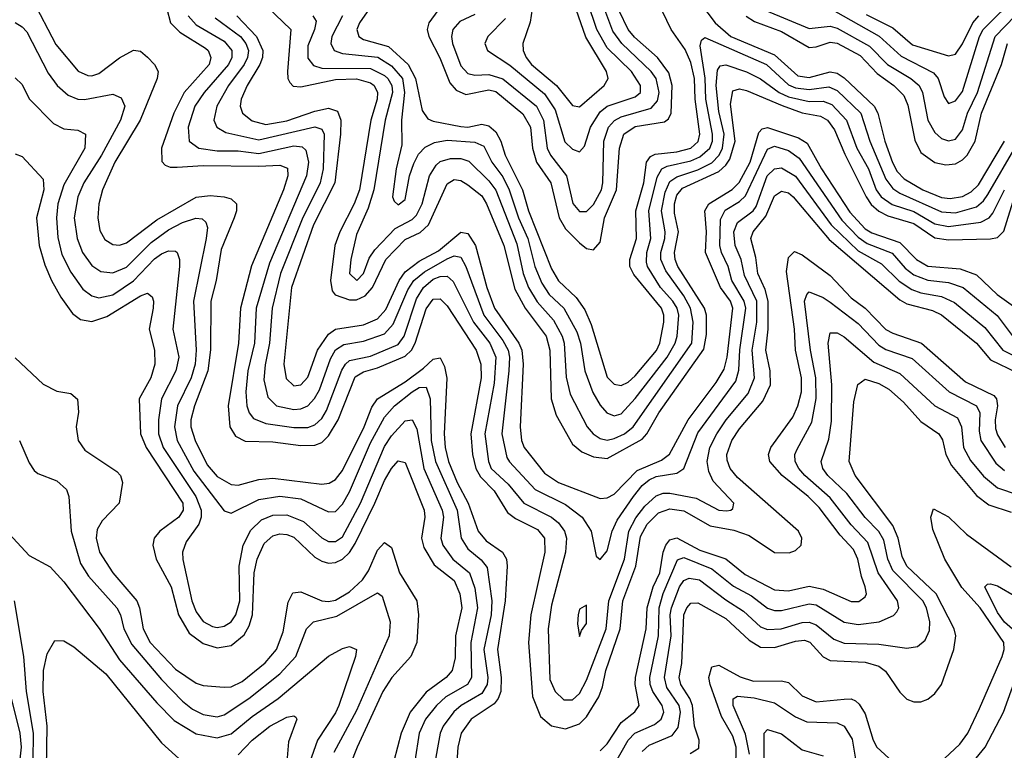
# Model space of a CAD drawing. Header units: inches. Extents: x 990535 to 1117859, y 769386 to 892122.
# Tile 534 of 656: x 1070403 to 1073230, y 824441 to 826539. Entities that reach past the tile are written whole.
import ezdxf

# ---------------------------------------------------------------- set-up
doc = ezdxf.new("R2010")
doc.units = ezdxf.units.IN
doc.header["$MEASUREMENT"] = 0
doc.layers.add('B0872', color=7, linetype='Continuous')

msp = doc.modelspace()

# ---------------------------------------------------------------- linework, layer by layer
at = {"layer": 'B0872', "color": 5}
for points, elevation in [([(1070438.6, 826598.6), (1070507.2, 826467.2), (1070570.6, 826390.6), (1070598.2, 826378.2), (1070610, 826377.1), (1070630, 826383.7), (1070690, 826429.2), (1070730, 826451.4), (1070750, 826448), (1070770, 826430.8), (1070790.1, 826410), (1070801, 826390), (1070797.9, 826370), (1070748.6, 826250), (1070676.4, 826130), (1070640.4, 826050), (1070630.1, 826009.9), (1070627.1, 825970), (1070632.9, 825932.9), (1070647.6, 825907.6), (1070670, 825893.2), (1070690, 825891.5), (1070710, 825898), (1070796.4, 825963.6), (1070910, 826028.8), (1070950, 826033.5), (1070989.8, 826029.8), (1071010, 826023.8), (1071025.2, 826010), (1071025.3, 825990), (1071019.1, 825970), (1070981.2, 825878.8), (1070967.2, 825790), (1070951.4, 825730), (1070950.8, 825590.8), (1070943.2, 825530), (1070905.3, 825430), (1070894.6, 825390), (1070894.2, 825370), (1070906.3, 825330), (1070940.8, 825260.8), (1070970, 825227.4), (1071010, 825203.8), (1071030, 825201.7), (1071090, 825218), (1071130, 825222.4), (1071270, 825205.4), (1071291.9, 825208.1), (1071310, 825218.3), (1071330, 825244), (1071391.9, 825370), (1071414.3, 825425.7), (1071429.9, 825450), (1071510, 825499.3), (1071562.2, 825537.8), (1071590, 825564.4), (1071610, 825568.1), (1071622.5, 825542.5), (1071629.8, 825509.8), (1071621.7, 825350), (1071624.3, 825310), (1071634.4, 825270), (1071658.8, 825210), (1071690.9, 825150), (1071719.6, 825070), (1071741.9, 825041.9), (1071789.6, 825009.6), (1071800.6, 824990), (1071802.2, 824970), (1071796.8, 824870), (1071774.7, 824730), (1071785.7, 824650), (1071784.2, 824610), (1071777, 824590), (1071765.2, 824574.8), (1071699.1, 824530), (1071670.8, 824490), (1071660.8, 824450), (1071655.1, 824364.9)], 2980), ([(1071420.5, 826590), (1071379, 826530), (1071370.9, 826510), (1071376.8, 826490), (1071390, 826481.7), (1071461.4, 826461.4), (1071518.1, 826410), (1071539.7, 826370), (1071558.1, 826278.1), (1071574.4, 826254.4), (1071590, 826247.4), (1071670, 826231.6), (1071690, 826230), (1071730, 826238.7), (1071750, 826234.1), (1071770, 826216.2), (1071784.6, 826190), (1071797, 826150), (1071846.5, 826050), (1071864.2, 825990), (1071930, 825823.4), (1071950, 825789.3), (1072001.1, 825741.1), (1072025.2, 825705.2), (1072043.3, 825663.3), (1072090, 825512.2), (1072110, 825491.9), (1072130, 825488.2), (1072150, 825497.9), (1072170, 825515.9), (1072230.9, 825589.1), (1072241, 825610), (1072252.3, 825670), (1072252.6, 825690), (1072245.5, 825710), (1072166.7, 825806.7), (1072155.1, 825830), (1072154.9, 825850), (1072173.6, 825910), (1072171.6, 825990), (1072194.7, 826070), (1072202.8, 826130), (1072214, 826146), (1072227.1, 826152.9), (1072290, 826159.1), (1072329.8, 826170.2), (1072350.8, 826189.2), (1072355.8, 826210), (1072342.2, 826310), (1072340, 826370), (1072330, 826415.4), (1072313.4, 826453.4), (1072273.3, 826510), (1072235.3, 826590)], 3180), ([(1071621.6, 826590), (1071577.2, 826530), (1071572.8, 826510), (1071577.3, 826490), (1071609, 826429), (1071637.7, 826357.7), (1071656.1, 826336.1), (1071684.2, 826324.2), (1071750, 826337.6), (1071770, 826332.2), (1071847.9, 826267.9), (1071869.1, 826230), (1071875.5, 826170), (1071886.7, 826130), (1071928, 826070), (1071951.4, 825970), (1071970, 825938), (1072010, 825898.4), (1072030, 825881.5), (1072050, 825878), (1072070, 825900.2), (1072082.1, 825970), (1072116.8, 826050), (1072125.3, 826170), (1072137.8, 826210), (1072170, 826231.7), (1072254.4, 826245.6), (1072266, 826254), (1072273.4, 826270), (1072276.6, 826350), (1072266.4, 826386.4), (1072233.9, 826430), (1072168.2, 826488.2), (1072149.7, 826510), (1072124, 826564)], 3220), ([(1071710, 826553.7), (1071667, 826533), (1071646.7, 826510), (1071643.1, 826490), (1071645.6, 826470), (1071670, 826406), (1071690, 826383.7), (1071710, 826379.6), (1071750, 826381.5), (1071790, 826368.6), (1071886.3, 826290), (1071907.2, 826250), (1071917.6, 826170), (1071927.2, 826150), (1071972.8, 826090), (1071991.3, 826011.3), (1072010, 825987.8), (1072030, 825987.8), (1072050, 826007.8), (1072073.3, 826050), (1072077.6, 826070), (1072079.8, 826190), (1072093.1, 826230), (1072110.8, 826249.2), (1072130, 826259.6), (1072215.6, 826284.4), (1072234.3, 826305.7), (1072239.2, 826330), (1072230, 826369.9), (1072215.7, 826390), (1072131.6, 826470), (1072105.6, 826505.6), (1072074.1, 826590)], 3240), ([(1071798, 826542), (1071747.1, 826490), (1071738.3, 826470), (1071746.4, 826450), (1071810, 826407.8), (1071910, 826325.6), (1071939.9, 826279.9), (1071968.4, 826188.4), (1071990, 826166.6), (1072010, 826159.1), (1072024.7, 826175.3), (1072041.9, 826230), (1072070, 826274.3), (1072090, 826290.6), (1072170, 826317.6), (1072184.9, 826330), (1072185.4, 826350), (1072159.2, 826390), (1072090, 826457.4), (1072060.1, 826510), (1072033, 826590)], 3260), ([(1071874.1, 826570), (1071868.7, 826531.3), (1071847.8, 826470), (1071848.3, 826450), (1071857, 826430), (1071872.6, 826410), (1071943.8, 826350), (1071990, 826292.5), (1072010, 826288.1), (1072080.9, 826350), (1072092.7, 826370), (1072087.6, 826390), (1072028.4, 826488.4), (1071987.3, 826607.3)], 3280), ([(1072339.7, 826610), (1072399.6, 826530), (1072444.6, 826490), (1072570, 826437.7), (1072637.5, 826377.5), (1072670, 826373), (1072730, 826389.2), (1072750, 826385.5), (1072770, 826371.9), (1072855.9, 826290), (1072866.6, 826270), (1072887.1, 826190), (1072908.7, 826128.7), (1072922.5, 826102.5), (1072942.1, 826082.1), (1072996, 826050), (1073050, 826028.4), (1073074.9, 826025.1), (1073110, 826031.3), (1073135.2, 826044.8), (1073155.6, 826064.4), (1073230.9, 826190)], 3180), ([(1072730, 826571.1), (1072871, 826491), (1072934.2, 826434.2), (1073026.3, 826386.3), (1073039.9, 826370), (1073056.8, 826316.8), (1073070, 826298.4), (1073090, 826305.8), (1073110, 826332.8), (1073158.5, 826490), (1073168.9, 826510), (1073268.4, 826610)], 3260), ([(1070825, 826570), (1070835.6, 826530), (1070862.4, 826502.4), (1070936.8, 826456.8), (1070944.2, 826450), (1070952.1, 826430), (1070947.2, 826410), (1070875.6, 826330), (1070846, 826270), (1070810.4, 826170), (1070811.1, 826131.1), (1070820.8, 826120.8), (1070835.2, 826115.2), (1070854.8, 826114.8), (1070930, 826119.8), (1071090, 826117.9), (1071150, 826121.4), (1071172, 826112), (1071172.6, 826090), (1071160.6, 826050), (1071068.1, 825831.9), (1071037, 825710), (1071031.6, 825610), (1071001.2, 825430), (1071006.5, 825370), (1071022.4, 825342.4), (1071050, 825328.4), (1071130, 825326.9), (1071210, 825316), (1071250, 825317), (1071270, 825325.1), (1071290, 825344), (1071317.4, 825390), (1071366.6, 825513.4), (1071390, 825527.4), (1071430, 825538.6), (1071510, 825572.9), (1071528.1, 825590), (1071538.8, 825610), (1071570, 825708.1), (1071590, 825736.2), (1071610, 825737.4), (1071630, 825716.6), (1071713.3, 825590), (1071727.1, 825550), (1071727.7, 825510), (1071698.7, 825350), (1071703.2, 825290), (1071712.8, 825250), (1071726.3, 825226.3), (1071765.5, 825185.5), (1071803.7, 825123.7), (1071826.5, 825106.5), (1071890, 825074.5), (1071909.4, 825050), (1071910.3, 825010), (1071870.3, 824830), (1071863.9, 824750), (1071875.5, 824595.5), (1071898.3, 824538.3), (1071930, 824511.3), (1071970, 824503), (1072010, 824516.8), (1072030, 824537), (1072065.7, 824594.3), (1072076.6, 824623.4), (1072085.5, 824670), (1072127.2, 824790), (1072134.6, 824870), (1072171.5, 824970), (1072185, 825055), (1072204.4, 825090), (1072237.5, 825122.5), (1072270, 825134.2), (1072310, 825128.1), (1072385.6, 825085.6), (1072452.9, 825072.9), (1072497.2, 825057.2), (1072570, 825009), (1072612.5, 825007.5), (1072630, 825014.1), (1072647.1, 825030), (1072648.4, 825050), (1072638.7, 825070), (1072464, 825224), (1072442.6, 825250), (1072434.4, 825274.4), (1072433.6, 825290), (1072448, 825330), (1072470, 825363.5), (1072536.9, 825443.1), (1072558.9, 825490), (1072557.9, 825530), (1072544.8, 825590), (1072551.7, 825650), (1072552, 825730), (1072543.5, 825763.5), (1072522.2, 825810), (1072516.2, 825856.2), (1072502.5, 825910), (1072508.6, 825930), (1072545.4, 825974.6), (1072570, 826032.9), (1072590, 826045.9), (1072610, 826041.1), (1072623.4, 826030), (1072727.3, 825907.3), (1072930, 825734.6), (1072950, 825723), (1073023.8, 825703.8), (1073050, 825691.5), (1073150, 825610.1), (1073190, 825561.8), (1073265.9, 825525.9)], 3020), ([(1071114.9, 826574.9), (1071181.4, 826510), (1071172.1, 826390), (1071172.4, 826370), (1071178.1, 826358.1), (1071188.2, 826348.2), (1071210, 826346.1), (1071310, 826367), (1071370, 826368.4), (1071410, 826357.8), (1071420.7, 826350), (1071430.5, 826330), (1071429.2, 826310), (1071411.3, 826250), (1071378.9, 826050), (1071363.2, 826010), (1071321.8, 825930), (1071307.9, 825890), (1071294.9, 825790), (1071300.3, 825760.3), (1071308.8, 825748.8), (1071350, 825734.3), (1071370, 825734.7), (1071394.4, 825745.6), (1071415.8, 825770), (1071453.9, 825850), (1071510, 825907.5), (1071552.8, 825927.2), (1071577, 825950), (1071630, 826067.2), (1071650, 826079.5), (1071670, 826076.7), (1071690, 826064.8), (1071730, 826032.8), (1071743.5, 826010), (1071793.1, 825890), (1071824.7, 825764.7), (1071854.6, 825710), (1071914.9, 825630), (1071924.7, 825590), (1071928.8, 825450), (1071943.4, 825403.4), (1071990, 825319.6), (1072017.4, 825297.4), (1072050, 825283.3), (1072090, 825278.8), (1072190, 825334.5), (1072203.8, 825350), (1072237.6, 825410), (1072367, 825593.1), (1072375, 825635), (1072374.7, 825690), (1072369.3, 825710), (1072292.8, 825830), (1072284.5, 825850), (1072283.2, 825870), (1072294.9, 825930), (1072283.1, 825983.1), (1072283.4, 826010), (1072290, 826034.8), (1072305.5, 826054.5), (1072410, 826102.3), (1072430, 826120.5), (1072441.6, 826138.4), (1072457.3, 826190), (1072443.8, 826296.2), (1072450, 826334.8), (1072470, 826339.9), (1072490, 826334.9), (1072592, 826292), (1072650, 826271.6), (1072702.1, 826262.1), (1072722.4, 826250), (1072742.6, 826222.6), (1072772.1, 826152.1), (1072833.1, 826030), (1072848.1, 826008.1), (1072870, 825989.3), (1072895.9, 825975.9), (1072970, 825953.3), (1073030, 825911.9), (1073070, 825906.9), (1073190.5, 825909.5), (1073210, 825913.4), (1073228.7, 825931.3), (1073259.1, 826030)], 3120), ([(1072545.3, 826565.3), (1072670, 826513.6), (1072730, 826520.2), (1072750, 826514.3), (1072842.6, 826462.6), (1072894.3, 826410), (1072961.8, 826370), (1072985.2, 826350), (1072994.9, 826330), (1073010.3, 826250.3), (1073030, 826214.7), (1073050, 826197.5), (1073070, 826190.9), (1073090, 826196), (1073110, 826222.7), (1073123.8, 826270), (1073153.1, 826330), (1073203.4, 826490), (1073261.2, 826550)], 3240), ([(1070886.7, 826550), (1070910, 826524.2), (1070990, 826477), (1071011.9, 826450), (1071012.2, 826430), (1071002.8, 826410), (1070932.9, 826330), (1070906.1, 826290), (1070886.7, 826230), (1070889.8, 826189.8), (1070916.9, 826170), (1070970, 826161.9), (1071030, 826162), (1071090, 826154.9), (1071190, 826176.7), (1071213.8, 826173.8), (1071224.3, 826164.3), (1071231.8, 826130), (1071226.5, 826090), (1071120.4, 825839.6), (1071082.1, 825710), (1071076.9, 825610), (1071058.3, 825530), (1071052.5, 825470), (1071054.8, 825430), (1071061.4, 825410), (1071073.9, 825393.9), (1071110, 825378.9), (1071190, 825367.4), (1071230, 825367.6), (1071250, 825375), (1071270, 825393.8), (1071283.5, 825416.5), (1071327.8, 825532.2), (1071338.4, 825550), (1071350, 825560.1), (1071410, 825573), (1071490, 825605.6), (1071506.4, 825630), (1071542.7, 825737.3), (1071562.2, 825770), (1071590, 825793.6), (1071610, 825801.6), (1071630, 825802.6), (1071647.3, 825787.3), (1071706, 825670), (1071752.8, 825610), (1071770, 825570), (1071764.9, 825495.1), (1071738.9, 825350), (1071748.9, 825270), (1071756.6, 825250), (1071805.3, 825205.3), (1071850, 825150.4), (1071930, 825110.3), (1071950, 825093.9), (1071966.9, 825070), (1071972.8, 825050), (1071969.7, 825010), (1071930, 824857.7), (1071920.2, 824790), (1071924.6, 824644.6), (1071939.9, 824610), (1071965.5, 824585.5), (1071990, 824585.5), (1072010, 824604.2), (1072030, 824642.2), (1072086.8, 824790), (1072094.7, 824870), (1072139.7, 824990), (1072151.7, 825070), (1072171.8, 825108.2), (1072198.2, 825141.8), (1072230, 825171.9), (1072250, 825178.9), (1072270, 825179.4), (1072345, 825165), (1072410, 825130.7), (1072431.9, 825128.1), (1072444.5, 825130), (1072450, 825135.5), (1072453.4, 825150), (1072393.8, 825213.8), (1072381.5, 825241.5), (1072376.9, 825270), (1072384.5, 825310), (1072404.3, 825350), (1072431.4, 825390), (1072494.5, 825465.5), (1072512.5, 825510), (1072506.1, 825590), (1072518.9, 825670), (1072519, 825730), (1072484.4, 825804.4), (1072474.8, 825850), (1072456.7, 825890), (1072453.8, 825930), (1072463.8, 825956.2), (1072508.6, 825990), (1072517.6, 826002.4), (1072549.4, 826090), (1072570, 826110.4), (1072590, 826113.1), (1072630, 826089.1), (1072732.4, 825950), (1072810, 825875), (1072877.4, 825837.4), (1072928.2, 825788.2), (1072964, 825764), (1072990, 825754.6), (1073050, 825743.5), (1073086.9, 825726.9), (1073174.4, 825654.4), (1073225.7, 825590), (1073295.3, 825555.3)], 3040), ([(1070964, 826544), (1071036.7, 826490), (1071052.7, 826470), (1071059.7, 826450), (1071057.2, 826430), (1071047, 826410), (1071002.1, 826350), (1070969, 826290), (1070960.5, 826250), (1070968.9, 826230), (1070995.1, 826215.1), (1071090, 826193.7), (1071250, 826230.6), (1071270, 826224), (1071277.3, 826210), (1071274, 826110), (1071265.3, 826070), (1071214.2, 825965.8), (1071152.1, 825810), (1071128.2, 825710), (1071119.9, 825610), (1071107.6, 825547.6), (1071104.4, 825504.4), (1071115, 825455), (1071140.5, 825430), (1071190, 825419), (1071210, 825420.9), (1071230, 825430.1), (1071249.4, 825450.6), (1071264.1, 825475.9), (1071295.3, 825564.7), (1071310, 825590.4), (1071333.7, 825606.3), (1071390, 825615.8), (1071450, 825636.5), (1071475.2, 825664.8), (1071517.1, 825762.9), (1071534.6, 825790), (1071565.1, 825814.9), (1071630, 825852.2), (1071650, 825860.2), (1071670, 825856.4), (1071683.7, 825830), (1071735.6, 825690), (1071790, 825618), (1071805, 825590), (1071809.3, 825570), (1071807.8, 825530), (1071786.8, 825350), (1071801.8, 825281.8), (1071808.8, 825268.8), (1071882.6, 825190), (1071970, 825146.4), (1072017.5, 825110), (1072044, 825070), (1072058, 824998), (1072070, 824988.7), (1072090, 825014), (1072103.8, 825070), (1072118.8, 825101.2), (1072165.7, 825170), (1072190, 825201.1), (1072210, 825217.9), (1072230, 825226.8), (1072290, 825236.5), (1072309.7, 825250.3), (1072350, 825352.3), (1072459, 825501), (1072467.9, 825532.1), (1072470.9, 825590.9), (1072487.4, 825710), (1072483.2, 825730), (1072447.9, 825790), (1072437.2, 825830), (1072418.2, 825870), (1072413.3, 825890), (1072415.3, 825964.7), (1072428.6, 825991.4), (1072470, 826016.9), (1072487.1, 826032.9), (1072550, 826166.6), (1072570, 826175.5), (1072610, 826162.8), (1072640.8, 826140.8), (1072763.5, 825963.5), (1072810, 825913.9), (1072836.5, 825896.5), (1072908.1, 825868.1), (1072945, 825825), (1072970, 825805.6), (1073010, 825790.6), (1073070, 825784.3), (1073111.9, 825770), (1073209.3, 825689.3), (1073260.6, 825620.6)], 3060), ([(1071026.2, 826550), (1071083.2, 826490), (1071101.2, 826450), (1071100.4, 826430), (1071092.5, 826410), (1071056.1, 826350), (1071038.5, 826310), (1071036.1, 826290), (1071042.7, 826270), (1071070, 826248), (1071110, 826237.8), (1071170, 826247.9), (1071250, 826275.9), (1071290, 826285), (1071315.8, 826275.8), (1071324.8, 826250), (1071324.1, 826210), (1071307.8, 826070), (1071246.8, 825950), (1071183.6, 825770), (1071161.5, 825550), (1071168.1, 825508.1), (1071190, 825487.3), (1071210, 825490.7), (1071230, 825512.1), (1071258.2, 825590), (1071290, 825635.6), (1071310, 825650.3), (1071390, 825662.6), (1071430, 825680.2), (1071453.8, 825706.2), (1071492.1, 825790), (1071510, 825815), (1071550, 825845.4), (1071605.1, 825874.9), (1071670, 825928.3), (1071690, 825925), (1071711.6, 825890), (1071744.2, 825770), (1071766.1, 825710), (1071836.4, 825610), (1071845.1, 825590), (1071848.3, 825550), (1071839.4, 825370), (1071843.8, 825330), (1071851.8, 825310), (1071910, 825236.9), (1071950, 825210), (1072070, 825164.3), (1072090, 825165.8), (1072110, 825176), (1072175.9, 825244.1), (1072246, 825274), (1072269.1, 825290.9), (1072321.8, 825390), (1072403, 825497), (1072425.2, 825534.8), (1072434.5, 825570), (1072450.5, 825710), (1072443.4, 825730), (1072415.3, 825770), (1072371.8, 825870), (1072374.4, 825930), (1072370.5, 825990), (1072382, 826010), (1072448.6, 826051.4), (1072468.5, 826071.5), (1072500.3, 826130), (1072525.5, 826214.5), (1072535, 826225), (1072550, 826229), (1072639.1, 826199.1), (1072663.7, 826183.7), (1072704.7, 826110), (1072786.1, 825986.1), (1072830, 825938.2), (1072850, 825926.3), (1072930, 825898.7), (1072977.7, 825850), (1073010, 825831.4), (1073103.6, 825823.6), (1073150, 825806), (1073209.7, 825750), (1073255.8, 825715.8)], 3080), ([(1071244.8, 826550), (1071254, 826534), (1071249.1, 826510), (1071230, 826463.1), (1071230, 826427.8), (1071246.7, 826406.7), (1071270, 826399.9), (1071410, 826398.4), (1071450, 826378), (1071460.2, 826370), (1071471.7, 826350), (1071473.3, 826330), (1071452.2, 826250), (1071420.2, 826050), (1071403, 825997), (1071370, 825921.4), (1071353.3, 825850), (1071350.1, 825810), (1071370.5, 825790), (1071390, 825809.5), (1071406.5, 825853.5), (1071422.6, 825877.4), (1071481.1, 825938.9), (1071530, 825965.2), (1071542.2, 825977.8), (1071558.8, 826010), (1071579.4, 826090), (1071599, 826121), (1071610, 826131.1), (1071639.7, 826140.3), (1071670, 826139.7), (1071692.2, 826132.2), (1071750, 826076.4), (1071770, 826048.7), (1071830, 825894.7), (1071848.9, 825810), (1071864, 825770), (1071888.3, 825728.3), (1071935.8, 825675.8), (1071960.9, 825630), (1071966, 825610), (1071972, 825512), (1071983, 825463.1), (1072032.5, 825370), (1072049.4, 825349.4), (1072070, 825336.5), (1072090, 825331.6), (1072110, 825335.9), (1072139.1, 825350), (1072164.2, 825370), (1072332.8, 825610), (1072336.2, 825670), (1072329.2, 825710), (1072310, 825745.3), (1072257.8, 825817.8), (1072243.4, 825850), (1072243.4, 825870), (1072255, 825910), (1072256.1, 825930), (1072245.6, 825990), (1072256.3, 826043.7), (1072270, 826074.2), (1072290, 826087.6), (1072350, 826107.4), (1072390, 826127.9), (1072410.8, 826149.2), (1072421, 826170), (1072425.5, 826210), (1072410, 826275.1), (1072402.9, 826350), (1072406.1, 826393.9), (1072413.9, 826406.1), (1072430.8, 826409.2), (1072490, 826388.6), (1072530, 826368.7), (1072583.6, 826330), (1072610, 826317.3), (1072670, 826303.3), (1072710, 826304.9), (1072735, 826295), (1072777.2, 826250), (1072806.7, 826170), (1072840, 826110), (1072862, 826050), (1072876.3, 826030), (1072907.9, 826007.9), (1072970, 825988.2), (1073030, 825952.8), (1073070, 825944.8), (1073162.5, 825957.5), (1073186, 825970), (1073197, 825983), (1073230.2, 826050)], 3140), ([(1071329.4, 826550), (1071299.1, 826490), (1071296.5, 826470), (1071305.5, 826450), (1071330, 826441.7), (1071431.2, 826431.2), (1071470, 826405.9), (1071501.9, 826370), (1071508, 826330), (1071499.5, 826250), (1071500.4, 826179.6), (1071483.7, 826110), (1071473.7, 826030), (1071478, 826018), (1071490, 826006.8), (1071510, 826022.7), (1071522.3, 826090), (1071534.3, 826125.7), (1071547.6, 826152.4), (1071567.4, 826172.6), (1071593.8, 826186.2), (1071630, 826192.7), (1071710, 826186.6), (1071735.2, 826175.2), (1071758.7, 826130), (1071790, 826087.9), (1071808.1, 826050), (1071835.5, 825970), (1071861.8, 825910), (1071882.1, 825830), (1071901.9, 825781.9), (1071923.1, 825750), (1071965, 825710), (1072002.5, 825642.5), (1072012.9, 825610), (1072026, 825530), (1072048.1, 825468.1), (1072070, 825431.8), (1072089.1, 825410), (1072110, 825401.4), (1072130, 825407.3), (1072170, 825451.1), (1072261.5, 825570), (1072285.1, 825610), (1072291.1, 825630), (1072295.2, 825690), (1072290.5, 825710), (1072278.6, 825730), (1072242.4, 825770), (1072205.6, 825830), (1072202.4, 825842.4), (1072203.1, 825870), (1072215.2, 825910), (1072209, 825990), (1072233.1, 826086.9), (1072246.2, 826110), (1072262.4, 826117.6), (1072330, 826133), (1072355.5, 826144.5), (1072384.1, 826170), (1072392, 826190), (1072392.5, 826210), (1072373.4, 826310), (1072371, 826371), (1072356.5, 826463.5), (1072360.2, 826479.8), (1072370, 826487.1), (1072547.1, 826410), (1072610, 826351.7), (1072630, 826342.8), (1072670, 826338.1), (1072725.8, 826345.8), (1072750, 826335.7), (1072818.4, 826270), (1072843.6, 826190), (1072890, 826080.8), (1072910, 826054.3), (1072930, 826040.5), (1073050, 825987.2), (1073090, 825984.1), (1073150, 826001.7), (1073170, 826018.5), (1073182.9, 826037.1), (1073264, 826176)], 3160), ([(1072488.9, 826548.9), (1072513.1, 826533.1), (1072590, 826505), (1072670, 826458.9), (1072690, 826460.4), (1072730, 826474), (1072750, 826471.7), (1072815.6, 826435.6), (1072864.6, 826384.6), (1072912.9, 826350), (1072941, 826321), (1072953.1, 826293.1), (1072972.9, 826192.9), (1072990, 826157.3), (1073030, 826128.6), (1073061.6, 826121.6), (1073090, 826125), (1073110, 826136.1), (1073123.3, 826150), (1073146.2, 826190), (1073164.7, 826270), (1073221.6, 826410), (1073238.8, 826470)], 3220), ([(1072833.2, 826553.2), (1072910, 826515), (1072966.6, 826466.6), (1073070, 826434.7), (1073090, 826440.1), (1073110, 826469.5), (1073139.1, 826530), (1073156.9, 826550)], 3280), ([(1070390, 826530.8), (1070410, 826518.5), (1070423.6, 826503.6), (1070484.8, 826384.8), (1070510.6, 826350), (1070542.2, 826322.2), (1070570, 826310.4), (1070589.2, 826309.2), (1070670, 826324.6), (1070694.6, 826314.6), (1070704.5, 826290), (1070692, 826250), (1070637.8, 826150), (1070587.5, 826070), (1070569.5, 826030), (1070559.3, 825970), (1070567.9, 825910), (1070583.6, 825870), (1070610, 825832.5), (1070636.1, 825816.1), (1070670, 825811.9), (1070710, 825828), (1070780.8, 825899.2), (1070830, 825935.4), (1070870, 825956), (1070909, 825969), (1070927.2, 825967.2), (1070937.7, 825957.7), (1070941.8, 825941.8), (1070938.3, 825910), (1070901.9, 825730), (1070909.6, 825590), (1070906.9, 825550), (1070895.2, 825510), (1070856.3, 825430), (1070847.1, 825370), (1070854.9, 825330), (1070902.5, 825242.5), (1070990, 825128.5), (1071010, 825122), (1071090, 825160.6), (1071150, 825170.6), (1071210, 825163.3), (1071290, 825125.8), (1071310, 825126.7), (1071330, 825147.8), (1071350, 825182.9), (1071410, 825323.3), (1071450, 825397.2), (1071479.2, 825430), (1071530, 825470.5), (1071550, 825482.5), (1071570, 825483.9), (1071581.9, 825450), (1071584.8, 825330), (1071597, 825270), (1071659, 825130), (1071670.9, 825050), (1071690, 825019.7), (1071728, 824988), (1071745.6, 824965.6), (1071758.7, 824870), (1071756.3, 824830), (1071735.2, 824730), (1071746.6, 824650), (1071745, 824630), (1071730, 824604.1), (1071670.9, 824569.1), (1071649, 824551), (1071618.8, 824510), (1071609.8, 824490), (1071591.9, 824390)], 2960), ([(1070390, 826371.3), (1070410, 826352.7), (1070430, 826311), (1070500.3, 826240.3), (1070530, 826225.7), (1070570, 826221.5), (1070592.1, 826210), (1070590.4, 826170), (1070530, 826064.2), (1070512.7, 826010), (1070508.3, 825970), (1070512.9, 825912.9), (1070524.4, 825864.4), (1070550, 825813.9), (1070584.5, 825764.5), (1070610, 825745.3), (1070630, 825740.1), (1070670, 825748.2), (1070730, 825788.7), (1070790, 825851.7), (1070810, 825866.4), (1070830, 825875.1), (1070850, 825874.1), (1070854.8, 825870), (1070861.5, 825850), (1070861.6, 825830), (1070842.9, 825650), (1070859.8, 825570), (1070851.7, 825530), (1070809.8, 825450), (1070801.4, 825390), (1070801.6, 825350), (1070814.6, 825310), (1070908.7, 825170), (1070924.4, 825130), (1070924.3, 825110), (1070917, 825090), (1070880.8, 825039.2), (1070870.1, 825009.9), (1070870.9, 824989.1), (1070897.4, 824870), (1070910, 824838.4), (1070930, 824810.9), (1070956.8, 824796.8), (1070970, 824793.9), (1070990, 824797.2), (1071010, 824810), (1071023.2, 824830), (1071035.1, 824870), (1071032.9, 824970), (1071044.4, 825030), (1071066.6, 825073.4), (1071097.4, 825102.6), (1071130, 825115.7), (1071170, 825116.9), (1071218.2, 825098.2), (1071270, 825051.4), (1071290, 825040.1), (1071310, 825040.1), (1071330, 825053.4), (1071381.7, 825150), (1071450, 825313.2), (1071470, 825344.1), (1071510, 825387), (1071530, 825389.5), (1071543.6, 825363.6), (1071563.7, 825250), (1071615.9, 825130), (1071620.2, 825110), (1071612.3, 825050), (1071617.8, 825030), (1071646.7, 824990), (1071694.2, 824950), (1071710, 824906.2), (1071717.1, 824850), (1071698.7, 824750), (1071700.2, 824650), (1071688.9, 824630), (1071626, 824594), (1071599.2, 824570), (1071567.8, 824530), (1071549.8, 824490), (1071537.1, 824410)], 2940), ([(1070390, 826153.2), (1070410, 826145.4), (1070470, 826081.1), (1070471.9, 826050), (1070451.7, 825970), (1070458.5, 825890), (1070475, 825835), (1070494.4, 825790), (1070521.5, 825741.5), (1070554.7, 825694.7), (1070577.5, 825677.5), (1070610, 825672.1), (1070653.4, 825686.6), (1070750, 825745.7), (1070770, 825753.1), (1070782.9, 825742.9), (1070787.2, 825730), (1070786, 825710), (1070774.7, 825650), (1070790.1, 825590), (1070790.8, 825550), (1070779.2, 825510), (1070745.8, 825450), (1070749.8, 825350), (1070766, 825310), (1070871.3, 825150), (1070872.1, 825130), (1070860.3, 825110), (1070805, 825070), (1070789.1, 825050), (1070785.4, 825030), (1070795.1, 824990), (1070838.1, 824910), (1070858.7, 824830), (1070890, 824777.5), (1070930, 824747.5), (1070970, 824735.1), (1071010, 824742.2), (1071047.4, 824772.6), (1071062.2, 824797.8), (1071071.6, 824830), (1071075.9, 824950), (1071084.8, 824990), (1071105.1, 825034.9), (1071130, 825056.5), (1071150, 825062), (1071170, 825060.5), (1071190, 825052.6), (1071250, 824995.9), (1071270, 824984), (1071290, 824978.4), (1071310, 824980.2), (1071330, 824989.8), (1071350, 825008.8), (1071365.7, 825034.3), (1071423, 825150), (1071450, 825215.8), (1071470, 825249.6), (1071490, 825272.3), (1071510, 825267.2), (1071563.9, 825130), (1071566.3, 825110), (1071557, 825050), (1071563.1, 825023.1), (1071593.2, 824973.2), (1071650, 824928.2), (1071666.9, 824890), (1071672.4, 824850), (1071654.6, 824770), (1071653.3, 824706.7), (1071645, 824670), (1071627, 824650), (1071570, 824607.9), (1071523.6, 824550), (1071498.5, 824490), (1071477.3, 824410)], 2920), ([(1072070, 824439.5), (1072090, 824459.3), (1072130, 824521.1), (1072168.7, 824551.3), (1072181.5, 824570), (1072170.4, 824630), (1072171.4, 824650), (1072202.1, 824790), (1072204.2, 824850), (1072221.7, 824910), (1072240.5, 824950), (1072250.4, 825010), (1072258, 825030), (1072270, 825045.4), (1072290, 825050.6), (1072355.7, 825015.7), (1072430, 824990.5), (1072485.5, 824945.5), (1072570, 824901.2), (1072610, 824898.6), (1072670, 824912.5), (1072710, 824904), (1072790, 824868.3), (1072812.2, 824867.8), (1072830, 824881.3), (1072833.9, 824890), (1072830.7, 824910), (1072819.5, 824939.5), (1072809.7, 824990), (1072797.3, 825017.3), (1072758.8, 825058.8), (1072698.4, 825138.4), (1072666.6, 825170), (1072592, 825230), (1072556.6, 825270), (1072552.8, 825290), (1072559.7, 825310), (1072622.8, 825397.2), (1072637.4, 825430), (1072647.5, 825470), (1072647.6, 825510), (1072630, 825590), (1072627.6, 825650), (1072604.2, 825815.8), (1072610, 825855.5), (1072627.4, 825872.6), (1072650, 825863.9), (1072730, 825804.6), (1072790, 825740.4), (1072830.4, 825710), (1072890, 825649.5), (1072910, 825638.3), (1072992, 825610), (1073118.5, 825498.5), (1073199.4, 825459.4), (1073207.6, 825450), (1073210.3, 825430.3), (1073203.7, 825390), (1073204.7, 825364.7), (1073210, 825346.8), (1073232.8, 825310)], 2980), ([(1072110, 824398.9), (1072149.7, 824470), (1072168.8, 824490), (1072225.3, 824514.7), (1072245, 824530), (1072252.8, 824550), (1072247.8, 824570), (1072220.8, 824610), (1072213.4, 824630), (1072212.6, 824650), (1072237.1, 824770), (1072238.5, 824850), (1072250, 824891.5), (1072291.8, 824988.2), (1072310, 824994.1), (1072390, 824962.4), (1072452.2, 824912.2), (1072504.2, 824884.1), (1072550, 824848.8), (1072570, 824841.9), (1072590, 824841.9), (1072670, 824861.9), (1072690, 824858.7), (1072770, 824809.1), (1072810, 824801.8), (1072870.9, 824810), (1072912, 824828), (1072921.4, 824838.6), (1072927, 824850), (1072923.3, 824870), (1072867.3, 824950), (1072837.6, 825037.6), (1072790, 825087.9), (1072730, 825166), (1072657.3, 825230), (1072639.8, 825250), (1072629.6, 825270), (1072628.8, 825290), (1072634.8, 825305.2), (1072677.1, 825382.9), (1072689.3, 825450.7), (1072688.3, 825510), (1072673.4, 825590), (1072655.8, 825730), (1072662.5, 825750), (1072670, 825757.2), (1072710, 825741.2), (1072730, 825727.8), (1072810, 825666.3), (1072870, 825604.4), (1072890, 825591.8), (1072965.5, 825565.5), (1073071.4, 825470), (1073149.8, 825429.8), (1073159.4, 825410), (1073157.3, 825357.3), (1073162.5, 825330), (1073205.3, 825265.3), (1073230, 825244.1)], 2960), ([(1072190, 824437.9), (1072210, 824455.3), (1072276.2, 824483.8), (1072293.4, 824506.6), (1072299.8, 824550), (1072296, 824570), (1072260.9, 824620.9), (1072254.2, 824650), (1072273.5, 824770), (1072270.7, 824830), (1072274, 824850), (1072297.8, 824910), (1072310, 824928), (1072324.9, 824935.1), (1072355.1, 824930), (1072430, 824873), (1072480.8, 824840.8), (1072530, 824795.5), (1072550, 824787.8), (1072589.5, 824789.4), (1072650, 824808.1), (1072670, 824808.7), (1072690, 824801.6), (1072740.1, 824760.1), (1072770, 824748.4), (1072870, 824745.5), (1072950, 824733.8), (1072980.7, 824739.3), (1073003.1, 824756.9), (1073014.8, 824785.2), (1073016, 824810), (1073006.9, 824850), (1072995.7, 824870), (1072910, 824957.2), (1072895.1, 824990), (1072883.8, 825043.9), (1072869.5, 825069.5), (1072830, 825109.6), (1072778.2, 825178.2), (1072723.6, 825230), (1072708.8, 825250), (1072704.4, 825270), (1072725.8, 825334.3), (1072733.8, 825386.2), (1072735.1, 825490), (1072724.3, 825610), (1072730, 825639.3), (1072750, 825639.4), (1072770, 825627.8), (1072855.1, 825555.1), (1072930, 825522.3), (1073030, 825430.1), (1073095.2, 825395.2), (1073107.4, 825370), (1073112.5, 825310), (1073133, 825273), (1073170, 825227.7), (1073210, 825194.5), (1073270, 825174.4)], 2940), ([(1070390, 825567.6), (1070470, 825491.8), (1070510, 825472.5), (1070550, 825465.2), (1070569.4, 825449.4), (1070572.2, 825412.2), (1070565.5, 825370), (1070571.1, 825330), (1070590, 825302.2), (1070681.4, 825241.4), (1070692.7, 825230), (1070697.9, 825210), (1070688.7, 825150), (1070639.8, 825100.2), (1070625.4, 825074.6), (1070622.8, 825050), (1070631.7, 825010), (1070670.7, 824950.7), (1070739.3, 824870), (1070747.2, 824850), (1070757.7, 824790), (1070777.6, 824750), (1070850, 824673.7), (1070910, 824633.7), (1070930, 824626.6), (1070990, 824621.8), (1071010, 824623.5), (1071041.6, 824638.4), (1071108, 824692), (1071140.2, 824730), (1071159.3, 824780.7), (1071173.9, 824866.1), (1071187, 824893), (1071210, 824896.3), (1071270, 824870.3), (1071290, 824867.8), (1071310, 824872.1), (1071350, 824895.6), (1071387.4, 824930), (1071404, 824956), (1071430, 825016), (1071450, 825037.3), (1071470, 825023.2), (1071493.7, 824950), (1071542.8, 824870), (1071547.6, 824830), (1071543.1, 824750), (1071526, 824710), (1071471.9, 824650), (1071445.8, 824610), (1071371.6, 824450), (1071331.8, 824348.2)], 2880), ([(1072328.3, 824431.7), (1072353, 824447), (1072353.4, 824470), (1072340.8, 824510), (1072334.4, 824570), (1072327.3, 824590), (1072300.9, 824630), (1072296.6, 824650), (1072304.2, 824690), (1072310.2, 824829.8), (1072318.5, 824850), (1072330, 824863.1), (1072350, 824864), (1072430, 824819.5), (1072497.1, 824757.1), (1072530, 824736.8), (1072570, 824735.7), (1072630, 824753.9), (1072656.7, 824756.7), (1072671.6, 824751.6), (1072709.4, 824709.4), (1072730, 824698.8), (1072830, 824694.2), (1072870, 824682.3), (1072888.4, 824668.4), (1072930, 824608.3), (1072950, 824587.9), (1072970, 824579.8), (1072990, 824579.8), (1073010, 824588), (1073030, 824604.3), (1073050, 824630.3), (1073085.2, 824730), (1073090.7, 824769.3), (1073085.7, 824790), (1073034.6, 824890), (1072950, 824970), (1072937, 824997), (1072924.8, 825050), (1072910, 825086.4), (1072801.4, 825230), (1072784.6, 825270), (1072798.2, 825441.8), (1072809.1, 825490.9), (1072830, 825506.6), (1072870, 825494), (1072897.9, 825477.9), (1072940.8, 825440.8), (1072990, 825384.8), (1073042.3, 825350), (1073052, 825332), (1073062.2, 825290), (1073078.2, 825258.2), (1073150, 825172.3), (1073185.9, 825145.9), (1073250, 825124.8)], 2920), ([(1070402.5, 825330), (1070430, 825266), (1070444.1, 825244.1), (1070455.5, 825235.5), (1070510, 825214.4), (1070537.1, 825190), (1070544.1, 825170), (1070551, 825070), (1070577.4, 824977.4), (1070600.6, 824940.6), (1070681.5, 824850), (1070692.4, 824830), (1070701.9, 824790), (1070725, 824745), (1070810, 824644.1), (1070870, 824581.8), (1070899.2, 824559.2), (1070930, 824543.6), (1070970, 824537.4), (1070990, 824542.4), (1071060.7, 824590), (1071150, 824660.7), (1071196.1, 824710), (1071226.9, 824790), (1071246.6, 824810), (1071313.8, 824826.2), (1071430, 824892.9), (1071443.5, 824883.5), (1071466.8, 824810), (1071464.2, 824770), (1071370, 824555.2), (1071305.1, 824434.9)], 2860), ([(1073029, 824391), (1073101.9, 824458.1), (1073125.1, 824490), (1073159.1, 824560.9), (1073223.6, 824710), (1073229.6, 824730), (1073228.2, 824750), (1073160.6, 824850), (1073108.1, 824908.1), (1073058.8, 824990), (1073024.8, 825075.2), (1073019.1, 825110), (1073026.2, 825133.8), (1073070, 825111.4), (1073121.8, 825061.8), (1073250, 824967.9)], 2880), ([(1070350, 825087), (1070430, 825000.2), (1070490, 824968), (1070530, 824924.7), (1070630.9, 824790.9), (1070690, 824701), (1070796.8, 824576.8), (1070846.6, 824526.6), (1070910, 824488.1), (1070970, 824477), (1071010, 824487.9), (1071070, 824538.1), (1071145, 824590), (1071290, 824711.4), (1071330, 824733.6), (1071350, 824738.5), (1071370, 824730.3), (1071367.2, 824710), (1071319.1, 824570), (1071310, 824548.8), (1071258, 824470), (1071234.6, 824405.4)], 2840), ([(1073110, 824370.1), (1073175, 824450), (1073228, 824550), (1073284.6, 824710), (1073288.1, 824750), (1073275.8, 824770), (1073230, 824809.2), (1073210, 824837), (1073173.7, 824910), (1073182, 824918), (1073190, 824918.7), (1073210, 824913), (1073262.7, 824882.7), (1073290, 824872.4), (1073370, 824859.1), (1073407.3, 824847.3), (1073439.2, 824830), (1073455, 824815), (1073480.3, 824770), (1073521.3, 824650), (1073530.6, 824590.6), (1073533.4, 824510), (1073545.9, 824470), (1073570, 824436.8)], 2860), ([(1070441.9, 824410), (1070442.7, 824490), (1070422.6, 824610), (1070414.6, 824710), (1070388, 824870)], 2840), ([(1070480.2, 824390), (1070482, 824510), (1070470.3, 824609.7), (1070471.2, 824670), (1070482.3, 824717.7), (1070503.9, 824756.1), (1070530, 824755.4), (1070558.4, 824738.4), (1070650, 824660.5), (1070810, 824462.7), (1070870, 824407.6)], 2820), ([(1072458.6, 824390), (1072460.1, 824450), (1072450, 824481.2), (1072418, 824538), (1072385.2, 824630), (1072381.6, 824650), (1072390, 824680.4), (1072410, 824685.4), (1072471.8, 824651.8), (1072510, 824639.6), (1072590, 824639.9), (1072610, 824636), (1072650, 824597.5), (1072690, 824580.4), (1072770, 824588.2), (1072790, 824588.3), (1072802.5, 824582.5), (1072813.6, 824573.6), (1072830, 824546), (1072853.5, 824470), (1072864.2, 824450), (1072898.4, 824418.4)], 2880), ([(1070401.8, 824390), (1070408.6, 824450), (1070404.4, 824490), (1070374, 824614)], 2860), ([(1072498.6, 824430), (1072487, 824487), (1072451.7, 824570), (1072451.4, 824588.6), (1072464.1, 824595.9), (1072511.9, 824591.9), (1072570, 824577), (1072630, 824537.1), (1072663, 824523), (1072750, 824519.5), (1072770, 824510.6), (1072792.6, 824472.6), (1072804.3, 824404.3)], 2860), ([(1071030, 824427.8), (1071070, 824470.1), (1071121.1, 824510), (1071170, 824536.1), (1071190, 824539.7), (1071196.2, 824536.2), (1071198.8, 824530), (1071175, 824465), (1071165.2, 824350)], 2820), ([(1072540.3, 824410), (1072540.8, 824490), (1072550, 824500.5), (1072590, 824488.5), (1072650, 824442.7), (1072710, 824425.4)], 2840)]:
    msp.add_lwpolyline(points, dxfattribs=dict(at, elevation=elevation))
at = {"layer": 'B0872', "color": 5, "elevation": 3060}
msp.add_lwpolyline([(1072030, 824857.2), (1072010, 824846), (1072006.3, 824830), (1072004.2, 824804.2), (1072010, 824767.3), (1072015.5, 824784.5), (1072030, 824804.9)], close=True, dxfattribs=at)

doc.saveas('drawing.dxf')
